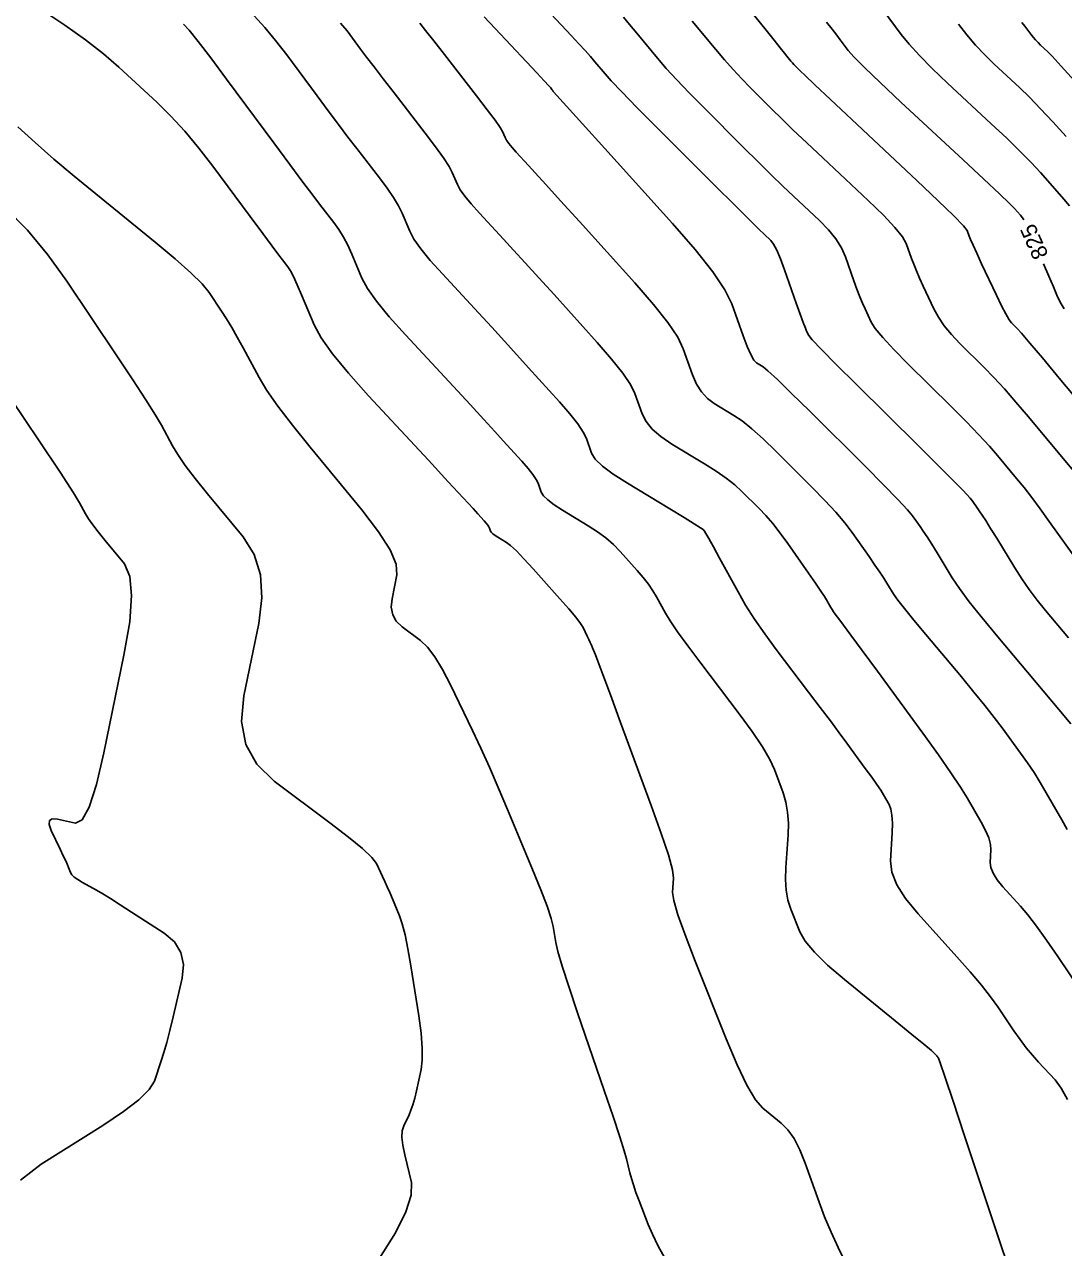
# Model space of a CAD drawing. Extents: x 2082232 to 2083549, y 592624 to 593832.
# Drawn here: x 2082271.9 to 2082317.4, y 593225.9 to 593279.4 of the extents above; entities that cross this region are included whole.
import ezdxf

# ---------------------------------------------------------------- set-up
doc = ezdxf.new("R2010")
doc.units = 0
doc.layers.add('DT_X_Contour_Major', color=7, linetype='Continuous')
doc.layers.add('DT_X_Contour_Minor', color=7, linetype='Continuous')

msp = doc.modelspace()

# ---------------------------------------------------------------- linework, layer by layer
at = {"layer": 'DT_X_Contour_Major'}
for points in [[(2082307.838, 593225.194), (2082307.493, 593225.882), (2082307.182, 593226.555), (2082306.904, 593227.215), (2082306.66, 593227.86), (2082306.053, 593229.563), (2082305.816, 593230.151), (2082305.562, 593230.642), (2082305.29, 593231.033), (2082305, 593231.326), (2082304.202, 593231.975), (2082303.877, 593232.348), (2082303.499, 593232.978), (2082303.069, 593233.866), (2082302.587, 593235.013), (2082301.231, 593238.413), (2082300.788, 593239.558), (2082300.476, 593240.441), (2082300.296, 593241.063), (2082300.246, 593241.425), (2082300.289, 593242.04), (2082300.24, 593242.412), (2082300.061, 593243.068), (2082299.751, 593244.006), (2082299.312, 593245.228), (2082297.967, 593248.864), (2082297.52, 593250.072), (2082297.187, 593250.967), (2082296.968, 593251.55), (2082296.863, 593251.82), (2082296.736, 593252.125), (2082296.686, 593252.243), (2082296.631, 593252.367), (2082296.57, 593252.498), (2082296.505, 593252.636), (2082296.325, 593253.012), (2082296.211, 593253.196), (2082296.003, 593253.469), (2082295.703, 593253.829), (2082295.309, 593254.277), (2082294.136, 593255.588), (2082293.733, 593256.029), (2082293.405, 593256.368), (2082293.151, 593256.606), (2082292.972, 593256.742), (2082292.595, 593256.97), (2082292.468, 593257.051), (2082292.374, 593257.123), (2082292.31, 593257.185), (2082292.277, 593257.239), (2082292.231, 593257.368), (2082292.203, 593257.425), (2082292.154, 593257.497), (2082292.084, 593257.587), (2082291.992, 593257.692), (2082291.718, 593257.995), (2082291.506, 593258.227), (2082291.073, 593258.695), (2082290.421, 593259.4), (2082289.549, 593260.341), (2082286.929, 593263.165), (2082286.044, 593264.153), (2082285.352, 593265), (2082284.854, 593265.705), (2082284.55, 593266.268), (2082283.997, 593267.58), (2082283.804, 593268.026), (2082283.64, 593268.378), (2082283.505, 593268.636), (2082283.399, 593268.801), (2082283.155, 593269.116), (2082282.998, 593269.323), (2082282.712, 593269.708), (2082282.295, 593270.269), (2082281.748, 593271.008), (2082280.116, 593273.214), (2082279.503, 593274.01), (2082278.888, 593274.742), (2082278.27, 593275.411), (2082277.651, 593276.017), (2082275.995, 593277.548), (2082275.319, 593278.136), (2082274.532, 593278.751), (2082273.633, 593279.393), (2082272.624, 593280.063)], [(2082317.691, 593248.799), (2082317.154, 593249.436), (2082316.477, 593250.241), (2082314.485, 593252.608), (2082313.801, 593253.435), (2082313.24, 593254.143), (2082312.804, 593254.73), (2082312.492, 593255.197), (2082311.825, 593256.283), (2082311.591, 593256.661), (2082311.389, 593256.981), (2082311.219, 593257.243), (2082311.08, 593257.446), (2082310.754, 593257.911), (2082310.533, 593258.177), (2082310.115, 593258.625), (2082309.499, 593259.256), (2082308.686, 593260.07), (2082306.254, 593262.484), (2082305.443, 593263.284), (2082304.832, 593263.875), (2082304.422, 593264.256), (2082304.212, 593264.427), (2082303.921, 593264.602), (2082303.802, 593264.726), (2082303.664, 593264.964), (2082303.507, 593265.318), (2082303.331, 593265.786), (2082302.835, 593267.189), (2082302.533, 593267.803), (2082302, 593268.593), (2082301.235, 593269.561), (2082300.239, 593270.704), (2082297.274, 593273.989), (2082296.3, 593275.068), (2082295.181, 593276.308), (2082295.035, 593276.468), (2082295.016, 593276.489), (2082295.01, 593276.496), (2082295.005, 593276.502), (2082295.001, 593276.507), (2082294.999, 593276.511), (2082294.995, 593276.521), (2082294.991, 593276.527), (2082294.984, 593276.538), (2082294.971, 593276.554), (2082294.955, 593276.576), (2082294.905, 593276.64), (2082294.825, 593276.729), (2082294.621, 593276.949), (2082294.292, 593277.299), (2082293.84, 593277.779), (2082292.47, 593279.235), (2082291.986, 593279.746)], [(2082315.62, 593270.859), (2082315.596, 593270.904), (2082315.482, 593271.066), (2082315.218, 593271.362), (2082315.003, 593271.578), (2082314.558, 593272.004), (2082313.881, 593272.64), (2082312.974, 593273.487), (2082310.247, 593276.024), (2082309.335, 593276.878), (2082308.647, 593277.539), (2082308.181, 593278.006), (2082307.939, 593278.279), (2082307.588, 593278.748), (2082307.434, 593278.95), (2082307.234, 593279.207), (2082306.989, 593279.518)], [(2082317.394, 593266.963), (2082317.262, 593267.182), (2082317.191, 593267.319), (2082317.076, 593267.568), (2082316.919, 593267.926), (2082316.718, 593268.396), (2082316.485, 593268.946)]]:
    msp.add_lwpolyline(points, dxfattribs=at)
at = {"layer": 'DT_X_Contour_Minor'}
for points in [[(2082319.388, 593261.292), (2082317.179, 593263.938), (2082316.443, 593264.818), (2082315.891, 593265.473), (2082315.522, 593265.902), (2082315.338, 593266.106), (2082315.091, 593266.35), (2082314.98, 593266.495), (2082314.832, 593266.745), (2082314.646, 593267.102), (2082314.423, 593267.564), (2082313.78, 593268.938), (2082313.565, 593269.401), (2082313.402, 593269.757), (2082313.291, 593270.008), (2082313.232, 593270.153), (2082313.144, 593270.399), (2082312.982, 593270.605), (2082312.561, 593271.038), (2082311.882, 593271.698), (2082310.944, 593272.584), (2082308.098, 593275.252), (2082307.157, 593276.135), (2082306.467, 593276.783), (2082306.029, 593277.196), (2082305.842, 593277.375), (2082305.679, 593277.538), (2082305.617, 593277.601), (2082305.555, 593277.669), (2082305.491, 593277.741), (2082305.426, 593277.818), (2082305.251, 593278.028), (2082305.144, 593278.158), (2082304.957, 593278.391), (2082304.688, 593278.725), (2082304.337, 593279.162), (2082303.295, 593280.464)], [(2082317.63, 593271.478), (2082317.298, 593271.877), (2082316.351, 593272.937), (2082315.95, 593273.369), (2082315.459, 593273.868), (2082314.876, 593274.435), (2082314.202, 593275.07), (2082312.284, 593276.855), (2082311.618, 593277.49), (2082311.057, 593278.057), (2082310.602, 593278.556), (2082310.253, 593278.986), (2082309.463, 593280.044)], [(2082317.541, 593232.359), (2082317.265, 593232.859), (2082316.993, 593233.218), (2082316.27, 593233.989), (2082316, 593234.291), (2082315.73, 593234.62), (2082315.462, 593234.976), (2082315.195, 593235.358), (2082314.484, 593236.413), (2082314.172, 593236.847), (2082313.768, 593237.357), (2082313.273, 593237.944), (2082312.686, 593238.607), (2082311, 593240.477), (2082310.45, 593241.148), (2082310.064, 593241.758), (2082309.844, 593242.309), (2082309.788, 593242.799), (2082309.858, 593244.025), (2082309.869, 593244.448), (2082309.851, 593244.796), (2082309.803, 593245.069), (2082309.725, 593245.268), (2082309.478, 593245.698), (2082309.359, 593245.891), (2082309.187, 593246.147), (2082308.963, 593246.467), (2082308.685, 593246.85), (2082307.875, 593247.956), (2082307.542, 593248.406), (2082307.153, 593248.929), (2082306.706, 593249.522), (2082306.202, 593250.188), (2082304.781, 593252.057), (2082304.277, 593252.74), (2082303.831, 593253.387), (2082303.442, 593253.999), (2082303.11, 593254.574), (2082302.303, 593256.06), (2082302.035, 593256.551), (2082301.837, 593256.909), (2082301.707, 593257.136), (2082301.647, 593257.231), (2082301.579, 593257.306), (2082301.47, 593257.384), (2082301.192, 593257.56), (2082300.745, 593257.835), (2082300.13, 593258.208), (2082298.266, 593259.334), (2082297.644, 593259.733), (2082297.175, 593260.087), (2082296.86, 593260.395), (2082296.699, 593260.658), (2082296.473, 593261.296), (2082296.335, 593261.576), (2082296.093, 593261.936), (2082295.744, 593262.376), (2082295.291, 593262.897), (2082293.94, 593264.393), (2082293.423, 593264.963), (2082292.885, 593265.553), (2082292.325, 593266.163), (2082291.743, 593266.792), (2082290.164, 593268.495), (2082289.63, 593269.09), (2082289.213, 593269.601), (2082288.913, 593270.026), (2082288.73, 593270.365), (2082288.396, 593271.157), (2082288.241, 593271.476), (2082288.023, 593271.841), (2082287.745, 593272.252), (2082287.404, 593272.708), (2082286.415, 593273.985), (2082286.028, 593274.488), (2082285.61, 593275.04), (2082285.159, 593275.64), (2082284.677, 593276.289), (2082283.35, 593278.083), (2082282.86, 593278.722), (2082282.386, 593279.291), (2082281.927, 593279.791)], [(2082318.525, 593236.515), (2082317.114, 593238.609), (2082316.614, 593239.336), (2082316.175, 593239.947), (2082315.797, 593240.441), (2082315.478, 593240.819), (2082314.709, 593241.672), (2082314.458, 593241.979), (2082314.282, 593242.257), (2082314.181, 593242.508), (2082314.156, 593242.732), (2082314.188, 593243.292), (2082314.17, 593243.525), (2082314.092, 593243.804), (2082313.954, 593244.131), (2082313.757, 593244.503), (2082313.15, 593245.559), (2082312.858, 593246.033), (2082312.436, 593246.662), (2082311.884, 593247.447), (2082311.203, 593248.388), (2082309.214, 593251.103), (2082308.551, 593252.006), (2082308.056, 593252.68), (2082307.729, 593253.125), (2082307.569, 593253.34), (2082307.366, 593253.607), (2082307.294, 593253.706), (2082307.227, 593253.802), (2082307.168, 593253.897), (2082307.115, 593253.99), (2082306.982, 593254.234), (2082306.896, 593254.375), (2082306.736, 593254.615), (2082306.504, 593254.954), (2082306.198, 593255.393), (2082305.286, 593256.693), (2082304.951, 593257.155), (2082304.631, 593257.565), (2082304.326, 593257.924), (2082304.035, 593258.23), (2082303.281, 593258.979), (2082302.966, 593259.266), (2082302.589, 593259.563), (2082302.148, 593259.87), (2082301.644, 593260.188), (2082300.217, 593261.05), (2082299.734, 593261.375), (2082299.355, 593261.703), (2082299.08, 593262.034), (2082298.909, 593262.367), (2082298.593, 593263.26), (2082298.401, 593263.651), (2082298.062, 593264.155), (2082297.575, 593264.771), (2082296.94, 593265.499), (2082295.052, 593267.591), (2082294.382, 593268.332), (2082293.791, 593268.982), (2082293.277, 593269.544), (2082292.841, 593270.017), (2082291.782, 593271.159), (2082291.423, 593271.559), (2082291.144, 593271.901), (2082290.942, 593272.186), (2082290.819, 593272.414), (2082290.596, 593272.945), (2082290.459, 593273.201), (2082290.215, 593273.573), (2082289.864, 593274.059), (2082289.407, 593274.661), (2082288.045, 593276.419), (2082287.57, 593277.033), (2082287.168, 593277.558), (2082286.837, 593277.993), (2082286.579, 593278.338), (2082285.987, 593279.139), (2082285.705, 593279.482)], [(2082317.531, 593244.183), (2082317.297, 593244.593), (2082316.612, 593245.787), (2082316.349, 593246.23), (2082316.073, 593246.666), (2082315.786, 593247.095), (2082315.487, 593247.516), (2082314.672, 593248.628), (2082314.331, 593249.079), (2082313.921, 593249.601), (2082313.44, 593250.192), (2082312.89, 593250.853), (2082311.329, 593252.709), (2082310.803, 593253.341), (2082310.394, 593253.845), (2082310.104, 593254.222), (2082309.931, 593254.47), (2082309.628, 593254.964), (2082309.494, 593255.175), (2082309.319, 593255.439), (2082309.104, 593255.755), (2082308.847, 593256.123), (2082308.109, 593257.175), (2082307.792, 593257.594), (2082307.395, 593258.063), (2082306.918, 593258.582), (2082306.361, 593259.15), (2082304.768, 593260.732), (2082304.205, 593261.275), (2082303.71, 593261.719), (2082303.285, 593262.063), (2082302.928, 593262.307), (2082302.069, 593262.826), (2082301.768, 593263.051), (2082301.51, 593263.334), (2082301.294, 593263.676), (2082301.12, 593264.077), (2082300.714, 593265.224), (2082300.467, 593265.727), (2082300.031, 593266.374), (2082299.405, 593267.166), (2082298.59, 593268.102), (2082296.163, 593270.79), (2082295.341, 593271.7), (2082294.696, 593272.412), (2082294.229, 593272.926), (2082293.938, 593273.243), (2082293.399, 593273.824), (2082293.217, 593274.027), (2082293.074, 593274.202), (2082292.972, 593274.347), (2082292.909, 593274.463), (2082292.795, 593274.733), (2082292.692, 593274.906), (2082292.469, 593275.224), (2082292.125, 593275.685), (2082291.66, 593276.291), (2082290.259, 593278.099), (2082289.789, 593278.703), (2082289.43, 593279.16), (2082289.18, 593279.47)], [(2082317.586, 593252.573), (2082316.58, 593253.769), (2082316.213, 593254.222), (2082315.866, 593254.684), (2082315.538, 593255.154), (2082315.231, 593255.634), (2082314.438, 593256.925), (2082314.17, 593257.36), (2082313.958, 593257.7), (2082313.803, 593257.942), (2082313.705, 593258.089), (2082313.52, 593258.35), (2082313.452, 593258.444), (2082313.388, 593258.529), (2082313.329, 593258.606), (2082313.273, 593258.675), (2082313.129, 593258.847), (2082312.955, 593259.029), (2082312.542, 593259.445), (2082311.889, 593260.095), (2082310.997, 593260.98), (2082308.298, 593263.652), (2082307.408, 593264.537), (2082306.763, 593265.19), (2082306.362, 593265.611), (2082306.206, 593265.799), (2082306.116, 593265.991), (2082306.062, 593266.122), (2082305.969, 593266.371), (2082305.835, 593266.738), (2082305.662, 593267.222), (2082305.147, 593268.67), (2082304.964, 593269.158), (2082304.803, 593269.536), (2082304.663, 593269.803), (2082304.543, 593269.96), (2082304.254, 593270.232), (2082304.038, 593270.441), (2082303.61, 593270.865), (2082302.968, 593271.505), (2082302.112, 593272.359), (2082299.547, 593274.924), (2082298.685, 593275.79), (2082298.02, 593276.467), (2082297.555, 593276.954), (2082297.288, 593277.251), (2082296.841, 593277.789), (2082296.651, 593278.011), (2082296.419, 593278.273), (2082296.143, 593278.575), (2082295.823, 593278.918), (2082294.913, 593279.884)], [(2082317.813, 593256.152), (2082316.74, 593257.665), (2082316.349, 593258.208), (2082315.981, 593258.703), (2082315.635, 593259.149), (2082315.311, 593259.547), (2082314.479, 593260.544), (2082314.118, 593260.959), (2082313.658, 593261.454), (2082313.1, 593262.031), (2082312.444, 593262.689), (2082310.562, 593264.551), (2082309.932, 593265.19), (2082309.452, 593265.709), (2082309.123, 593266.108), (2082308.945, 593266.387), (2082308.671, 593266.974), (2082308.563, 593267.215), (2082308.446, 593267.5), (2082308.32, 593267.828), (2082308.185, 593268.199), (2082307.813, 593269.247), (2082307.637, 593269.64), (2082307.389, 593270.036), (2082307.069, 593270.435), (2082306.677, 593270.835), (2082305.535, 593271.905), (2082305.078, 593272.339), (2082304.562, 593272.838), (2082303.988, 593273.402), (2082303.356, 593274.031), (2082301.591, 593275.795), (2082300.969, 593276.425), (2082300.428, 593276.993), (2082299.966, 593277.498), (2082299.584, 593277.941), (2082298.673, 593279.038), (2082298.356, 593279.417), (2082298.088, 593279.732)], [(2082317.884, 593259.773), (2082317.35, 593260.42), (2082315.829, 593262.241), (2082315.28, 593262.888), (2082314.774, 593263.463), (2082314.311, 593263.966), (2082313.891, 593264.397), (2082312.827, 593265.451), (2082312.456, 593265.842), (2082312.142, 593266.227), (2082311.885, 593266.605), (2082311.684, 593266.976), (2082311.225, 593267.956), (2082311.064, 593268.308), (2082310.924, 593268.629), (2082310.805, 593268.918), (2082310.708, 593269.176), (2082310.479, 593269.823), (2082310.31, 593270.123), (2082309.975, 593270.537), (2082309.476, 593271.066), (2082308.811, 593271.71), (2082306.817, 593273.579), (2082306.117, 593274.237), (2082305.514, 593274.811), (2082305.008, 593275.299), (2082304.599, 593275.703), (2082303.635, 593276.666), (2082303.27, 593277.041), (2082302.899, 593277.442), (2082302.521, 593277.87), (2082302.136, 593278.324), (2082301.1, 593279.57)], [(2082317.845, 593276.95), (2082317.261, 593277.596), (2082316.865, 593278.025), (2082316.659, 593278.238), (2082316.359, 593278.517), (2082316.249, 593278.625), (2082316.142, 593278.739), (2082316.038, 593278.861), (2082315.937, 593278.99), (2082315.674, 593279.342), (2082315.541, 593279.512)], [(2082314.998, 593224.871), (2082314.503, 593226.344), (2082313.016, 593230.811), (2082312.527, 593232.277), (2082312.177, 593233.325), (2082311.965, 593233.956), (2082311.892, 593234.169), (2082311.881, 593234.181), (2082311.877, 593234.185), (2082311.873, 593234.19), (2082311.869, 593234.196), (2082311.865, 593234.201), (2082311.854, 593234.217), (2082311.847, 593234.227), (2082311.833, 593234.243), (2082311.813, 593234.266), (2082311.787, 593234.295), (2082311.707, 593234.383), (2082311.577, 593234.497), (2082311.247, 593234.771), (2082310.718, 593235.205), (2082309.988, 593235.801), (2082307.774, 593237.603), (2082307.029, 593238.24), (2082306.455, 593238.802), (2082306.051, 593239.288), (2082305.818, 593239.697), (2082305.423, 593240.688), (2082305.298, 593241.08), (2082305.219, 593241.514), (2082305.187, 593241.989), (2082305.201, 593242.505), (2082305.3, 593243.936), (2082305.315, 593244.453), (2082305.284, 593244.933), (2082305.21, 593245.375), (2082305.09, 593245.778), (2082304.71, 593246.804), (2082304.507, 593247.245), (2082304.181, 593247.796), (2082303.733, 593248.46), (2082303.163, 593249.235), (2082301.48, 593251.451), (2082300.909, 593252.211), (2082300.461, 593252.83), (2082300.133, 593253.308), (2082299.928, 593253.645), (2082299.542, 593254.356), (2082299.38, 593254.628), (2082299.185, 593254.912), (2082298.956, 593255.207), (2082298.694, 593255.513), (2082297.95, 593256.344), (2082297.653, 593256.648), (2082297.321, 593256.938), (2082296.954, 593257.214), (2082296.551, 593257.475), (2082295.43, 593258.152), (2082295.056, 593258.392), (2082294.774, 593258.605), (2082294.585, 593258.79), (2082294.488, 593258.948), (2082294.352, 593259.332), (2082294.269, 593259.5), (2082294.123, 593259.717), (2082293.914, 593259.981), (2082293.641, 593260.295), (2082292.829, 593261.194), (2082292.465, 593261.595), (2082291.979, 593262.124), (2082291.373, 593262.781), (2082290.646, 593263.566), (2082288.547, 593265.83), (2082287.837, 593266.622), (2082287.283, 593267.3), (2082286.884, 593267.865), (2082286.64, 593268.316), (2082286.197, 593269.368), (2082286.022, 593269.751), (2082285.832, 593270.109), (2082285.625, 593270.444), (2082285.402, 593270.755), (2082284.785, 593271.551), (2082284.486, 593271.943), (2082284.051, 593272.521), (2082283.481, 593273.287), (2082282.776, 593274.239), (2082280.714, 593277.027), (2082280.016, 593277.961), (2082279.469, 593278.673), (2082279.073, 593279.162), (2082278.828, 593279.428)], [(2082317.484, 593274.512), (2082316.898, 593275.159), (2082316.36, 593275.732), (2082315.871, 593276.23), (2082315.431, 593276.654), (2082314.322, 593277.686), (2082313.912, 593278.085), (2082313.515, 593278.511), (2082313.131, 593278.962), (2082312.759, 593279.438)], [(2082299.952, 593225.342), (2082299.618, 593225.94), (2082299.358, 593226.454), (2082299.172, 593226.884), (2082298.778, 593227.921), (2082298.641, 593228.289), (2082298.528, 593228.616), (2082298.439, 593228.903), (2082298.373, 593229.149), (2082298.229, 593229.751), (2082298.127, 593230.107), (2082297.93, 593230.727), (2082297.637, 593231.608), (2082297.248, 593232.752), (2082296.084, 593236.153), (2082295.697, 593237.301), (2082295.408, 593238.197), (2082295.219, 593238.84), (2082295.128, 593239.23), (2082295.016, 593239.932), (2082294.928, 593240.285), (2082294.748, 593240.819), (2082294.476, 593241.534), (2082294.111, 593242.429), (2082293.014, 593245.056), (2082292.61, 593246.011), (2082292.219, 593246.906), (2082291.841, 593247.741), (2082291.477, 593248.517), (2082290.522, 593250.505), (2082290.172, 593251.185), (2082289.835, 593251.735), (2082289.512, 593252.155), (2082289.204, 593252.445), (2082288.4, 593253.044), (2082288.146, 593253.29), (2082287.988, 593253.577), (2082287.926, 593253.906), (2082287.959, 593254.277), (2082288.174, 593255.321), (2082288.139, 593255.792), (2082287.87, 593256.423), (2082287.369, 593257.214), (2082286.636, 593258.165), (2082284.369, 593260.914), (2082283.592, 593261.877), (2082282.962, 593262.705), (2082282.478, 593263.398), (2082282.141, 593263.957), (2082281.437, 593265.266), (2082281.18, 593265.734), (2082280.938, 593266.157), (2082280.71, 593266.534), (2082280.495, 593266.865), (2082279.943, 593267.688), (2082279.64, 593268.057), (2082279.145, 593268.548), (2082278.458, 593269.158), (2082277.579, 593269.89), (2082274.979, 593272.003), (2082274.035, 593272.78), (2082273.152, 593273.528), (2082272.331, 593274.246), (2082271.572, 593274.935)], [(2082287.412, 593225.413), (2082288.103, 593226.517), (2082288.565, 593227.435), (2082288.799, 593228.169), (2082288.804, 593228.716), (2082288.513, 593229.93), (2082288.429, 593230.351), (2082288.393, 593230.703), (2082288.407, 593230.986), (2082288.469, 593231.2), (2082288.702, 593231.681), (2082288.788, 593231.882), (2082288.871, 593232.126), (2082288.951, 593232.412), (2082289.029, 593232.741), (2082289.232, 593233.675), (2082289.283, 593234.083), (2082289.282, 593234.61), (2082289.229, 593235.253), (2082289.125, 593236.014), (2082288.779, 593238.201), (2082288.651, 593238.953), (2082288.526, 593239.57), (2082288.404, 593240.051), (2082288.286, 593240.398), (2082287.976, 593241.141), (2082287.862, 593241.411), (2082287.751, 593241.664), (2082287.644, 593241.901), (2082287.541, 593242.12), (2082287.271, 593242.682), (2082287.069, 593242.952), (2082286.662, 593243.339), (2082286.053, 593243.844), (2082285.24, 593244.467), (2082282.802, 593246.285), (2082282.033, 593247.029), (2082281.553, 593247.9), (2082281.364, 593248.898), (2082281.464, 593250.022), (2082282.118, 593253.188), (2082282.259, 593254.315), (2082282.193, 593255.323), (2082281.919, 593256.212), (2082281.437, 593256.982), (2082279.875, 593258.876), (2082279.34, 593259.54), (2082278.905, 593260.11), (2082278.572, 593260.588), (2082278.34, 593260.973), (2082277.855, 593261.875), (2082277.595, 593262.321), (2082277.178, 593262.985), (2082276.605, 593263.865), (2082275.875, 593264.962), (2082273.721, 593268.175), (2082272.883, 593269.336), (2082271.987, 593270.407), (2082271.033, 593271.388)], [(2082271.682, 593228.825), (2082272.599, 593229.52), (2082275.297, 593231.223), (2082276.196, 593231.824), (2082276.871, 593232.347), (2082277.322, 593232.793), (2082277.548, 593233.162), (2082277.853, 593234.043), (2082277.971, 593234.411), (2082278.097, 593234.856), (2082278.231, 593235.378), (2082278.373, 593235.975), (2082278.763, 593237.67), (2082278.824, 593238.27), (2082278.715, 593238.798), (2082278.434, 593239.253), (2082277.983, 593239.637), (2082276.553, 593240.563), (2082276.054, 593240.883), (2082275.633, 593241.148), (2082275.288, 593241.358), (2082275.02, 593241.514), (2082274.406, 593241.857), (2082274.2, 593241.98), (2082274.044, 593242.093), (2082273.937, 593242.195), (2082273.879, 593242.287), (2082273.79, 593242.519), (2082273.742, 593242.634), (2082273.665, 593242.804), (2082273.56, 593243.03), (2082273.425, 593243.311), (2082273.029, 593244.135), (2082272.935, 593244.397), (2082272.951, 593244.566), (2082273.077, 593244.642), (2082273.313, 593244.625), (2082274.09, 593244.454), (2082274.386, 593244.599), (2082274.692, 593245.16), (2082275.008, 593246.139), (2082275.335, 593247.534), (2082276.218, 593251.812), (2082276.468, 593253.264), (2082276.554, 593254.413), (2082276.478, 593255.258), (2082276.238, 593255.799), (2082275.381, 593256.838), (2082275.088, 593257.202), (2082274.849, 593257.515), (2082274.667, 593257.778), (2082274.539, 593257.989), (2082274.273, 593258.483), (2082274.01, 593258.908), (2082273.419, 593259.813), (2082272.501, 593261.196), (2082271.255, 593263.058)]]:
    msp.add_lwpolyline(points, dxfattribs=at)

# ---------------------------------------------------------------- texts
at = {"layer": 'DT_X_Contour_Major'}
msp.add_text('825', height=0.7, rotation=114.3112, dxfattribs=at).set_placement((2082316.718, 593269.335))

doc.saveas('drawing.dxf')
